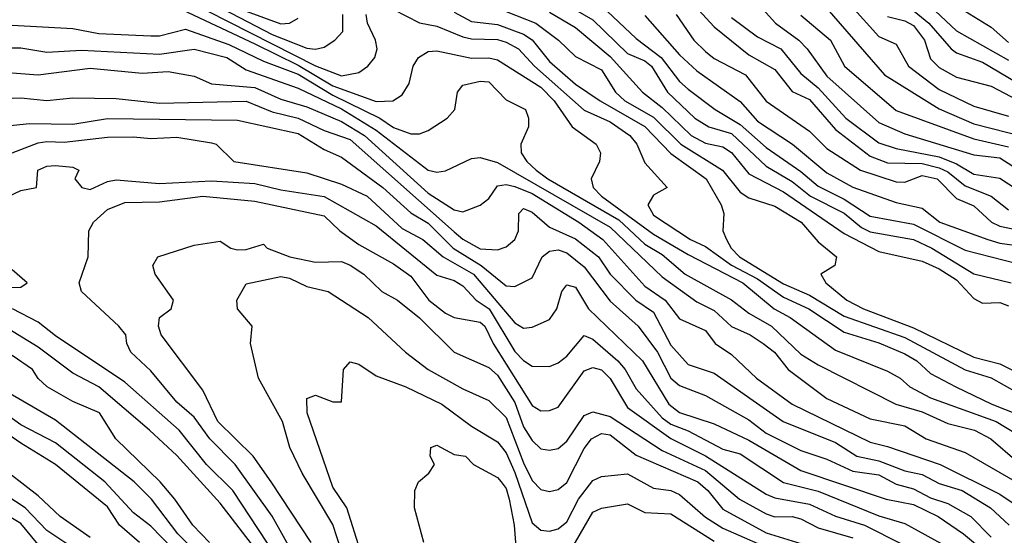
# Model space of a CAD drawing. Header units: metres. Extents: x -51132 to -49532, y -231222 to -229437.
# Tile 394 of 656: x -50595 to -50538, y -230499 to -230470. Entities that reach past the tile are written whole.
import ezdxf

# ---------------------------------------------------------------- set-up
doc = ezdxf.new("R2010")
doc.units = ezdxf.units.M
for name, color, linetype in [('CONTOUR_HALF', 8, 'Continuous'), ('CONTOUR_INDEX', 1, 'Continuous'), ('CONTOUR_INTER', 3, 'Continuous')]:
    doc.layers.add(name, color=color, linetype=linetype)

msp = doc.modelspace()

# ---------------------------------------------------------------- linework, layer by layer
at = {"layer": 'CONTOUR_HALF'}
for points, elevation in [([(-50588.58, -230465.981), (-50580.08, -230470.415), (-50578.08, -230471.203), (-50577.58, -230471.277), (-50577.08, -230471.147), (-50576.469, -230470.759), (-50576.003, -230470.259), (-50575.995, -230469.259)], 56.5), ([(-50543.988, -230468.259), (-50542.195, -230469.759), (-50540.888, -230471.259), (-50540.58, -230471.479), (-50539.08, -230472.016), (-50536.58, -230473.501)], 49.5), ([(-50585.58, -230468.847), (-50581.08, -230470.958), (-50578.58, -230472.193), (-50576.58, -230473.385), (-50574.08, -230474.293), (-50573.124, -230474.259), (-50572.58, -230473.901), (-50572.177, -230473.259), (-50571.934, -230472.259), (-50571.63, -230471.759), (-50571.08, -230471.41), (-50570.58, -230471.357), (-50568.58, -230471.795), (-50567.58, -230471.771), (-50567.08, -230471.891), (-50564.58, -230473.461), (-50563.808, -230474.259), (-50562.758, -230475.759), (-50561.376, -230476.759), (-50561.137, -230477.259), (-50561.187, -230477.759), (-50561.674, -230478.759), (-50561.547, -230479.259), (-50561.072, -230479.759), (-50558.08, -230481.942), (-50556.08, -230483.124), (-50552.915, -230484.759), (-50551.116, -230486.259), (-50550.185, -230486.759), (-50547.58, -230488.639), (-50544.58, -230489.852), (-50543.838, -230490.259), (-50543.274, -230490.759), (-50542.08, -230491.403), (-50538.308, -230492.759), (-50536.58, -230493.812)], 57.5), ([(-50569.58, -230469.131), (-50568.58, -230469.667), (-50567.08, -230469.844), (-50565.58, -230470.395), (-50565.08, -230470.729), (-50564.08, -230471.984), (-50562.58, -230473.29), (-50561.156, -230474.259), (-50558.58, -230475.738), (-50557.08, -230477.302), (-50555.04, -230478.759), (-50554.171, -230480.259), (-50554.011, -230480.759), (-50554.066, -230481.759), (-50553.852, -230482.259), (-50553.598, -230482.759), (-50553.113, -230483.259), (-50550.58, -230484.814), (-50549.08, -230485.473), (-50547.08, -230486.676), (-50543.58, -230487.924), (-50540.08, -230489.784), (-50538.58, -230490.247), (-50537.08, -230491.089)], 56.5), ([(-50564.08, -230469.133), (-50562.58, -230470.022), (-50560.58, -230471.69), (-50558.711, -230473.759), (-50557.58, -230474.632), (-50555.896, -230476.259), (-50555.08, -230476.692), (-50554.08, -230476.915), (-50553.58, -230477.241), (-50552.58, -230478.471), (-50550.58, -230479.507), (-50547.08, -230481.915), (-50545.08, -230482.956), (-50542.58, -230483.503), (-50541.58, -230483.954), (-50540.58, -230484.583), (-50539.58, -230485.66), (-50539.08, -230485.932), (-50538.08, -230485.899), (-50537.58, -230486.09)], 55.5), ([(-50561.08, -230468.766), (-50559.08, -230470.651), (-50557.626, -230471.759), (-50556.58, -230473.129), (-50556.08, -230473.571), (-50554.523, -230474.759), (-50553.08, -230475.622), (-50551.58, -230476.946), (-50549.58, -230478.332), (-50548.58, -230479.182), (-50547.08, -230479.937), (-50545.58, -230480.903), (-50543.08, -230481.369), (-50540.08, -230482.867), (-50537.08, -230483.648)], 54.5), ([(-50546.673, -230468.759), (-50545.08, -230470.541), (-50544.08, -230470.99), (-50543.351, -230472.259), (-50541.58, -230473.593), (-50539.58, -230474.564), (-50537.58, -230475.137)], 50.5), ([(-50540.08, -230469.066), (-50538.58, -230470), (-50537.58, -230470.891)], 48.5), ([(-50556.764, -230469.259), (-50555.744, -230470.759), (-50555.08, -230471.395), (-50554.58, -230471.801), (-50552.771, -230472.759), (-50551.58, -230474.281), (-50549.08, -230475.998), (-50548.08, -230477.007), (-50546.125, -230478.259), (-50544.08, -230478.938), (-50543.58, -230478.943), (-50542.58, -230478.571), (-50541.7, -230478.759), (-50540.58, -230479.887), (-50539.58, -230480.322), (-50538.561, -230481.259), (-50538.08, -230481.492), (-50535.58, -230482.012)], 53.5), ([(-50553.58, -230469.44), (-50552.08, -230470.563), (-50550.717, -230471.259), (-50549.58, -230472.676), (-50548.58, -230473.504), (-50546.972, -230475.259), (-50545.08, -230476.68), (-50544.08, -230476.999), (-50541.58, -230477.495), (-50540.58, -230477.882), (-50539.58, -230478.485), (-50538.08, -230478.708), (-50537.08, -230479.368)], 52.5), ([(-50549.58, -230469.31), (-50547.861, -230470.759), (-50547.045, -230472.259), (-50544.08, -230474.808), (-50539.58, -230476.456), (-50537.58, -230476.911)], 51.5), ([(-50596.58, -230471.186), (-50594.58, -230471.198), (-50593.08, -230471.447), (-50591.08, -230471.336), (-50586.58, -230471.551), (-50584.58, -230471.267), (-50582.699, -230471.759), (-50581.58, -230472.465), (-50578.58, -230473.52), (-50576.08, -230474.712), (-50574.08, -230475.955), (-50571.08, -230478.257), (-50570.58, -230478.38), (-50570.08, -230478.298), (-50568.58, -230477.589), (-50568.08, -230477.518), (-50567.08, -230477.815), (-50560.58, -230481.549), (-50557.58, -230484.419), (-50555.58, -230485.85), (-50554.58, -230486.367), (-50553.58, -230487.275), (-50552.501, -230487.759), (-50551.754, -230488.259), (-50551.097, -230488.759), (-50550.305, -230489.759), (-50548.08, -230491.443), (-50545.58, -230492.604), (-50543.58, -230493.023), (-50542.347, -230493.759), (-50540.08, -230494.56), (-50536.08, -230496.859)], 58.5), ([(-50597.58, -230474.192), (-50594.58, -230474.087), (-50593.08, -230474.23), (-50591.58, -230474.086), (-50589.08, -230474.115), (-50586.58, -230474.393), (-50581.58, -230474.281), (-50580.08, -230474.891), (-50578.58, -230475.257), (-50577.08, -230475.972), (-50575.58, -230476.49), (-50569.58, -230481.822), (-50569.08, -230482.24), (-50568.08, -230482.788), (-50567.08, -230482.858), (-50566.58, -230482.681), (-50566.08, -230482.262), (-50565.873, -230481.759), (-50565.841, -230480.759), (-50565.58, -230480.478), (-50565.08, -230480.69), (-50564.08, -230481.554), (-50562.58, -230482.226), (-50561.245, -230483.259), (-50560.565, -230484.259), (-50559.09, -230485.759), (-50558.08, -230486.46), (-50557.08, -230488.354), (-50556.08, -230489.475), (-50554.58, -230489.975), (-50550.598, -230492.759), (-50547.58, -230493.978), (-50546.349, -230494.759), (-50545.08, -230495.029), (-50543.58, -230495.606), (-50542.58, -230495.827), (-50541.58, -230496.341), (-50540.269, -230496.759), (-50538.624, -230497.759), (-50537.547, -230498.759)], 59.5), ([(-50595.08, -230477.248), (-50593.58, -230476.674), (-50593.08, -230476.6), (-50592.08, -230476.641), (-50589.58, -230476.343), (-50588.08, -230476.329), (-50587.08, -230476.424), (-50585.58, -230476.355), (-50583.58, -230476.678), (-50583.314, -230476.759), (-50582.297, -230477.759), (-50578.08, -230478.415), (-50576.08, -230479.059), (-50574.605, -230479.759), (-50572.58, -230481.618), (-50571.383, -230482.259), (-50570.219, -230483.259), (-50568.46, -230484.259), (-50566.08, -230487.071), (-50565.58, -230487.369), (-50565.08, -230487.311), (-50564.08, -230486.869), (-50563.659, -230486.259), (-50563.37, -230485.259), (-50563.08, -230484.873), (-50562.58, -230485.004), (-50561.829, -230486.259), (-50558.716, -230489.259), (-50557.187, -230491.759), (-50556.58, -230492.243), (-50554.58, -230492.894), (-50552.58, -230493.841), (-50549.58, -230495.601), (-50544.643, -230497.259), (-50543.08, -230497.556), (-50541.643, -230498.259), (-50540.178, -230499.259), (-50538.58, -230500.572)], 60.5), ([(-50578.674, -230500.759), (-50580.08, -230498.24), (-50582.216, -230495.259), (-50583.676, -230493.759), (-50584.58, -230492.51), (-50585.58, -230491.643), (-50587.08, -230489.847), (-50588.226, -230488.759), (-50588.471, -230488.259), (-50588.532, -230487.759), (-50588.929, -230487.259), (-50591.077, -230485.259), (-50591.213, -230484.759), (-50590.696, -230483.259), (-50590.655, -230481.759), (-50590.383, -230481.259), (-50589.58, -230480.529), (-50588.58, -230480.118), (-50586.58, -230480.084), (-50584.08, -230479.755), (-50581.08, -230480.053), (-50577.08, -230480.897), (-50576.178, -230481.759), (-50575.08, -230482.545), (-50573.08, -230483.665), (-50572.08, -230484.379), (-50571.04, -230485.759), (-50570.08, -230486.516), (-50569.58, -230486.758), (-50568.08, -230487.028), (-50567.815, -230487.259), (-50567.329, -230488.259), (-50565.08, -230491.848), (-50564.58, -230492.145), (-50564.08, -230492.136), (-50563.58, -230491.942), (-50562.08, -230489.834), (-50561.58, -230489.642), (-50561.08, -230489.791), (-50560.58, -230490.293), (-50559.58, -230491.958), (-50557.08, -230493.75), (-50555.08, -230494.756), (-50551.58, -230496.956), (-50551.08, -230497.175), (-50549.08, -230497.54), (-50547.58, -230498.225), (-50545.901, -230498.759), (-50541.58, -230500.927)], 61.5), ([(-50576.073, -230500.259), (-50576.58, -230498.711), (-50578.347, -230495.759), (-50579.068, -230494.259), (-50579.489, -230492.759), (-50580.871, -230490.259), (-50581.334, -230488.259), (-50581.231, -230487.259), (-50582.072, -230486.259), (-50582.111, -230485.759), (-50581.58, -230484.826), (-50579.58, -230484.394), (-50579.08, -230484.497), (-50578.08, -230484.981), (-50576.853, -230485.259), (-50574.536, -230486.759), (-50572.394, -230488.759), (-50571.074, -230489.759), (-50569.08, -230490.877), (-50567.58, -230491.556), (-50566.58, -230492.537), (-50565.58, -230495.16), (-50565.08, -230496.171), (-50564.58, -230496.702), (-50564.08, -230496.802), (-50563.58, -230496.689), (-50563.08, -230496.295), (-50562.08, -230494.33), (-50561.656, -230493.759), (-50561.08, -230493.453), (-50560.58, -230493.532), (-50559.08, -230494.703), (-50555.512, -230496.259), (-50554.934, -230496.759), (-50554.08, -230497.822), (-50551.58, -230499.199), (-50548.08, -230500.277)], 62.5), ([(-50581.08, -230500.074), (-50583.08, -230497.484), (-50585.58, -230494.732), (-50587.15, -230493.259), (-50590.08, -230490.763), (-50591.58, -230489.97), (-50593.58, -230488.475), (-50597.08, -230486.337)], 60.5), ([(-50584.513, -230500.259), (-50585.529, -230499.259), (-50587.034, -230497.259), (-50588.043, -230496.259), (-50592.58, -230492.689), (-50599.08, -230488.927)], 59.5), ([(-50587.727, -230499.759), (-50588.891, -230498.759), (-50589.58, -230497.694), (-50592.58, -230495.24), (-50594.58, -230494.026), (-50597.848, -230491.759)], 58.5), ([(-50571.318, -230499.759), (-50571.875, -230497.759), (-50571.848, -230496.759), (-50571.64, -230496.259), (-50571.038, -230495.759), (-50570.707, -230495.259), (-50570.965, -230494.759), (-50570.924, -230494.259), (-50570.58, -230494.139), (-50569.58, -230494.672), (-50568.917, -230494.759), (-50568.469, -230495.259), (-50567.08, -230496.004), (-50566.861, -230496.259), (-50566.58, -230496.631), (-50566.399, -230497.259), (-50566.114, -230498.759), (-50565.997, -230500.259)], 63.5), ([(-50591.58, -230500.069), (-50593.08, -230499.068), (-50594.324, -230497.759), (-50596.08, -230496.622)], 57.5), ([(-50563.08, -230500.593), (-50561.58, -230497.993), (-50561.08, -230497.777), (-50559.58, -230497.52), (-50558.58, -230498.025), (-50557.08, -230498.089), (-50554.58, -230499.681)], 63.5)]:
    msp.add_lwpolyline(points, dxfattribs=dict(at, elevation=elevation))
at = {"layer": 'CONTOUR_INDEX'}
for points, elevation in [([(-50563.58, -230468.408), (-50561.58, -230469.577), (-50559.58, -230471.517), (-50558.58, -230471.941), (-50558.18, -230472.259), (-50557.261, -230473.759), (-50555.693, -230475.259), (-50554.886, -230475.759), (-50553.58, -230476.143), (-50551.58, -230478.027), (-50550.08, -230478.909), (-50549.016, -230479.759), (-50547.08, -230480.729), (-50546.08, -230481.565), (-50545.58, -230481.823), (-50543.066, -230482.259), (-50542.017, -230482.759), (-50539.58, -230484.233), (-50537.431, -230484.759)], 55), ([(-50544.58, -230469.377), (-50543.58, -230469.635), (-50543.08, -230469.906), (-50542.433, -230470.759), (-50542.08, -230471.834), (-50541.58, -230472.332), (-50540.58, -230472.887), (-50538.58, -230473.414), (-50537.08, -230474.193)], 50), ([(-50597.58, -230475.932), (-50594.08, -230475.561), (-50591.58, -230475.606), (-50589.58, -230475.269), (-50582.08, -230475.367), (-50578.58, -230476.133), (-50577.08, -230477.053), (-50576.08, -230477.504), (-50573.684, -230479.259), (-50572.08, -230480.725), (-50571.08, -230481.309), (-50569.642, -230482.759), (-50568.016, -230483.759), (-50566.58, -230484.941), (-50566.08, -230484.981), (-50565.08, -230484.466), (-50564.496, -230483.259), (-50564.08, -230482.941), (-50563.58, -230482.863), (-50563.08, -230483.034), (-50562.08, -230483.836), (-50560.58, -230485.823), (-50558.955, -230487.259), (-50557.846, -230488.759), (-50557.08, -230490.26), (-50556.58, -230490.68), (-50555.08, -230491.258), (-50552.58, -230492.663), (-50551.58, -230493.437), (-50549.58, -230494.433), (-50548.08, -230494.94), (-50546.58, -230495.631), (-50545.08, -230495.84), (-50544.08, -230496.388), (-50543.08, -230496.65), (-50542.08, -230497.167), (-50541.08, -230497.494), (-50539.753, -230498.259), (-50538.58, -230499.438)], 60), ([(-50583.695, -230499.759), (-50584.664, -230498.759), (-50585.687, -230497.259), (-50586.547, -230496.259), (-50589.098, -230493.759), (-50590.042, -230492.259), (-50591.58, -230491.612), (-50593.061, -230490.759), (-50593.58, -230490.286), (-50593.906, -230489.759), (-50595.08, -230488.962)], 60)]:
    msp.add_lwpolyline(points, dxfattribs=dict(at, elevation=elevation))
at = {"layer": 'CONTOUR_INTER'}
for points, elevation in [([(-50557.518, -230466.759), (-50554.58, -230469.989), (-50552.58, -230471.59), (-50551.08, -230472.453), (-50550.08, -230473.721), (-50549.08, -230474.17), (-50547.58, -230475.917), (-50545.58, -230477.452), (-50544.58, -230477.83), (-50542.58, -230477.871), (-50541.58, -230478.118), (-50541.08, -230478.354), (-50540.08, -230479.161), (-50538.58, -230479.752), (-50537.58, -230480.551)], 53), ([(-50586.338, -230467.759), (-50577.58, -230472.237), (-50576.08, -230472.817), (-50575.08, -230472.613), (-50574.552, -230472.259), (-50574.146, -230471.759), (-50574.023, -230471.259), (-50574.114, -230470.759), (-50574.583, -230469.759), (-50574.658, -230469.259)], 57), ([(-50581.58, -230469.073), (-50579.58, -230469.812), (-50579.08, -230469.777), (-50578.58, -230469.485)], 56), ([(-50573.08, -230468.987), (-50571.58, -230469.747), (-50570.58, -230469.94), (-50569.08, -230470.564), (-50568.58, -230470.681), (-50567.08, -230470.71), (-50566.58, -230470.871), (-50565.871, -230471.259), (-50564.942, -230472.259), (-50562.08, -230474.783), (-50560.58, -230475.461), (-50559.438, -230476.259), (-50559.027, -230476.759), (-50558.58, -230477.83), (-50557.284, -230479.259), (-50558.08, -230479.7), (-50558.405, -230480.259), (-50558.08, -230480.846), (-50555.938, -230482.259), (-50555.08, -230482.664), (-50553.58, -230483.739), (-50552.08, -230484.525), (-50550.58, -230485.581), (-50549.112, -230486.259), (-50547.08, -230487.609), (-50545.08, -230488.225), (-50543.58, -230488.854), (-50542.882, -230489.259), (-50542.08, -230489.992), (-50540.627, -230490.759), (-50538.545, -230491.759), (-50535.08, -230493.131)], 57), ([(-50566.58, -230469.102), (-50564.867, -230469.759), (-50563.547, -230470.759), (-50562.58, -230471.7), (-50561.08, -230472.464), (-50560.272, -230473.759), (-50559.735, -230474.259), (-50558.08, -230475.194), (-50556.491, -230476.759), (-50554.09, -230478.259), (-50553.08, -230479.533), (-50552.58, -230479.849), (-50551.08, -230480.339), (-50549.553, -230481.259), (-50548.58, -230482.394), (-50547.507, -230483.259), (-50547.601, -230483.759), (-50548.411, -230484.259), (-50548.134, -230484.759), (-50546.927, -230485.759), (-50545.952, -230486.259), (-50543.08, -230487.362), (-50539.58, -230489.057), (-50538.08, -230489.444), (-50536.449, -230490.259)], 56), ([(-50551.933, -230468.759), (-50551.033, -230469.759), (-50549.695, -230470.759), (-50549.204, -230471.259), (-50548.08, -230472.836), (-50545.08, -230475.509), (-50543.58, -230476.157), (-50539.58, -230477.377), (-50538.08, -230477.544), (-50536.58, -230478.51)], 52), ([(-50548.08, -230468.922), (-50544.736, -230472.759), (-50541.58, -230474.722), (-50539.58, -230475.586), (-50535.58, -230476.608)], 51), ([(-50542.129, -230468.759), (-50540.58, -230470.218), (-50537.58, -230471.914)], 49), ([(-50558.58, -230469.322), (-50556.58, -230471.588), (-50555.58, -230472.519), (-50553.08, -230474.3), (-50552.08, -230475.423), (-50550.055, -230476.759), (-50548.08, -230478.405), (-50546.58, -230479.233), (-50544.08, -230480.129), (-50542.58, -230480.459), (-50541.557, -230481.259), (-50538.788, -230482.259), (-50538.08, -230482.47), (-50535.967, -230482.759)], 54), ([(-50595.08, -230469.875), (-50591.58, -230470.08), (-50590.08, -230470.374), (-50587.08, -230470.495), (-50586.58, -230470.491), (-50585.08, -230470.106), (-50582.58, -230471.004), (-50580.58, -230471.959), (-50578.58, -230472.718), (-50576.58, -230473.923), (-50573.87, -230475.259), (-50573.08, -230475.794), (-50572.08, -230476.161), (-50571.58, -230476.162), (-50571.08, -230475.967), (-50569.98, -230475.259), (-50569.536, -230474.759), (-50569.39, -230473.759), (-50569.08, -230473.346), (-50568.08, -230473.112), (-50567.58, -230473.165), (-50566.58, -230474.204), (-50565.452, -230474.759), (-50565.28, -230475.259), (-50565.286, -230475.759), (-50565.736, -230476.759), (-50565.704, -230477.259), (-50565.381, -230477.759), (-50564.841, -230478.259), (-50564.17, -230478.759), (-50560.08, -230481.129), (-50558.58, -230482.527), (-50557.58, -230483.116), (-50556.246, -230484.259), (-50553.58, -230485.751), (-50552.58, -230486.511), (-50551.264, -230487.259), (-50549.58, -230488.872), (-50548.58, -230489.504), (-50544.087, -230491.759), (-50542.58, -230492.212), (-50541.08, -230492.879), (-50539.547, -230493.259), (-50538.614, -230493.759), (-50537.08, -230495.08)], 58), ([(-50596.58, -230472.519), (-50593.58, -230472.748), (-50590.58, -230472.362), (-50587.58, -230472.662), (-50586.08, -230472.565), (-50584.58, -230472.82), (-50583.58, -230473.278), (-50581.08, -230473.475), (-50579.58, -230474.164), (-50578.08, -230474.604), (-50576.08, -230475.454), (-50574.755, -230476.259), (-50571.08, -230479.576), (-50569.58, -230480.548), (-50569.08, -230480.663), (-50568.08, -230480.277), (-50567.58, -230479.883), (-50567.08, -230479.162), (-50566.58, -230479.09), (-50566.08, -230479.196), (-50565.08, -230479.603), (-50562.383, -230481.259), (-50560.996, -230482.259), (-50558.58, -230484.961), (-50557.402, -230485.759), (-50556.58, -230486.847), (-50555.08, -230487.508), (-50554.517, -230488.259), (-50553.58, -230488.895), (-50552.136, -230490.259), (-50550.08, -230491.775), (-50545.58, -230493.969), (-50544.58, -230494.201), (-50541.527, -230495.259), (-50538.08, -230496.961), (-50536.08, -230498.304)], 59), ([(-50595.282, -230479.759), (-50594.58, -230479.42), (-50593.67, -230479.259), (-50593.602, -230478.259), (-50593.08, -230478.031), (-50592.58, -230477.98), (-50591.58, -230478.08), (-50591.228, -230478.259), (-50591.462, -230478.759), (-50591.06, -230479.259), (-50590.58, -230479.378), (-50589.58, -230478.909), (-50589.08, -230478.823), (-50586.58, -230479.03), (-50583.58, -230478.865), (-50581.08, -230479.021), (-50579.58, -230479.395), (-50577.08, -230479.767), (-50574.08, -230481.476), (-50570.58, -230484.321), (-50569.58, -230484.631), (-50569.08, -230484.935), (-50568.309, -230485.759), (-50567.562, -230486.259), (-50566.08, -230488.729), (-50565.58, -230489.253), (-50565.08, -230489.567), (-50564.08, -230489.593), (-50563.58, -230489.38), (-50563.08, -230489.001), (-50562.08, -230487.811), (-50561.58, -230488.005), (-50560.131, -230489.259), (-50559.709, -230489.759), (-50559.08, -230490.882), (-50557.58, -230492.546), (-50557.08, -230492.926), (-50556.08, -230493.304), (-50554.08, -230494.357), (-50553.08, -230494.641), (-50550.58, -230496.295), (-50548.58, -230496.788), (-50545.08, -230498.21), (-50543.58, -230498.652), (-50541.08, -230500.03)], 61), ([(-50577.832, -230499.759), (-50580.14, -230496.259), (-50581.183, -230494.759), (-50583.214, -230492.759), (-50584.08, -230490.951), (-50586.492, -230487.759), (-50586.645, -230487.259), (-50586.589, -230486.759), (-50585.909, -230486.259), (-50585.772, -230485.759), (-50586.833, -230484.259), (-50586.959, -230483.759), (-50586.685, -230483.259), (-50584.58, -230482.59), (-50583.08, -230482.363), (-50582.473, -230482.759), (-50582.08, -230482.849), (-50581.58, -230482.829), (-50580.58, -230482.523), (-50580.364, -230482.759), (-50579.064, -230483.259), (-50577.58, -230483.569), (-50576.08, -230483.532), (-50575.58, -230483.735), (-50574.798, -230484.259), (-50573.751, -230485.259), (-50572.849, -230485.759), (-50571.58, -230486.777), (-50569.58, -230488.772), (-50567.58, -230489.641), (-50567.08, -230490.088), (-50566.08, -230491.679), (-50565.58, -230493.072), (-50565.08, -230493.859), (-50564.58, -230494.339), (-50564.08, -230494.426), (-50563.58, -230494.319), (-50563.08, -230493.896), (-50562.08, -230492.412), (-50561.58, -230492.209), (-50560.58, -230492.481), (-50557.58, -230494.433), (-50555.08, -230495.588), (-50553.109, -230497.259), (-50551.58, -230498.096), (-50551.08, -230498.274), (-50550.08, -230498.26), (-50549.58, -230498.382), (-50548.58, -230498.913), (-50546.58, -230499.492)], 62), ([(-50595.58, -230485.038), (-50594.58, -230485.017), (-50594.223, -230484.759), (-50595.08, -230484.006)], 61), ([(-50579.382, -230501.259), (-50582.35, -230496.759), (-50583.868, -230495.259), (-50585.445, -230493.259), (-50588.58, -230490.491), (-50592.58, -230487.82), (-50593.58, -230487.025), (-50595.055, -230486.259)], 61), ([(-50574.977, -230500.259), (-50575.774, -230497.759), (-50576.58, -230496.561), (-50578.055, -230492.259), (-50578.08, -230491.434), (-50577.58, -230491.241), (-50576.58, -230491.628), (-50576.08, -230491.64), (-50575.969, -230489.759), (-50575.58, -230489.329), (-50575.08, -230489.451), (-50574.08, -230490.137), (-50572.359, -230490.759), (-50570.282, -230491.759), (-50568.58, -230493.044), (-50567.08, -230493.94), (-50566.58, -230494.569), (-50566.08, -230495.707), (-50565.08, -230498.619), (-50564.58, -230499.044), (-50564.08, -230499.095), (-50563.58, -230498.964), (-50563.08, -230498.561), (-50562.4, -230497.259), (-50561.58, -230496.164), (-50561.08, -230495.948), (-50559.58, -230495.797), (-50558.08, -230496.609), (-50557.08, -230496.757), (-50556.58, -230496.979), (-50555.08, -230498.287), (-50554.08, -230498.923), (-50547.58, -230501.775)], 63), ([(-50585.2, -230500.759), (-50587.08, -230498.812), (-50588.08, -230498.041), (-50589.729, -230496.259), (-50592.58, -230494.007), (-50594.58, -230492.964), (-50597.08, -230491.164)], 59), ([(-50590.58, -230499.462), (-50592.319, -230498.259), (-50593.58, -230497.064), (-50596.08, -230495.126)], 58), ([(-50593.58, -230499.872), (-50594.58, -230498.659), (-50595.58, -230498.058)], 57)]:
    msp.add_lwpolyline(points, dxfattribs=dict(at, elevation=elevation))

doc.saveas('drawing.dxf')
